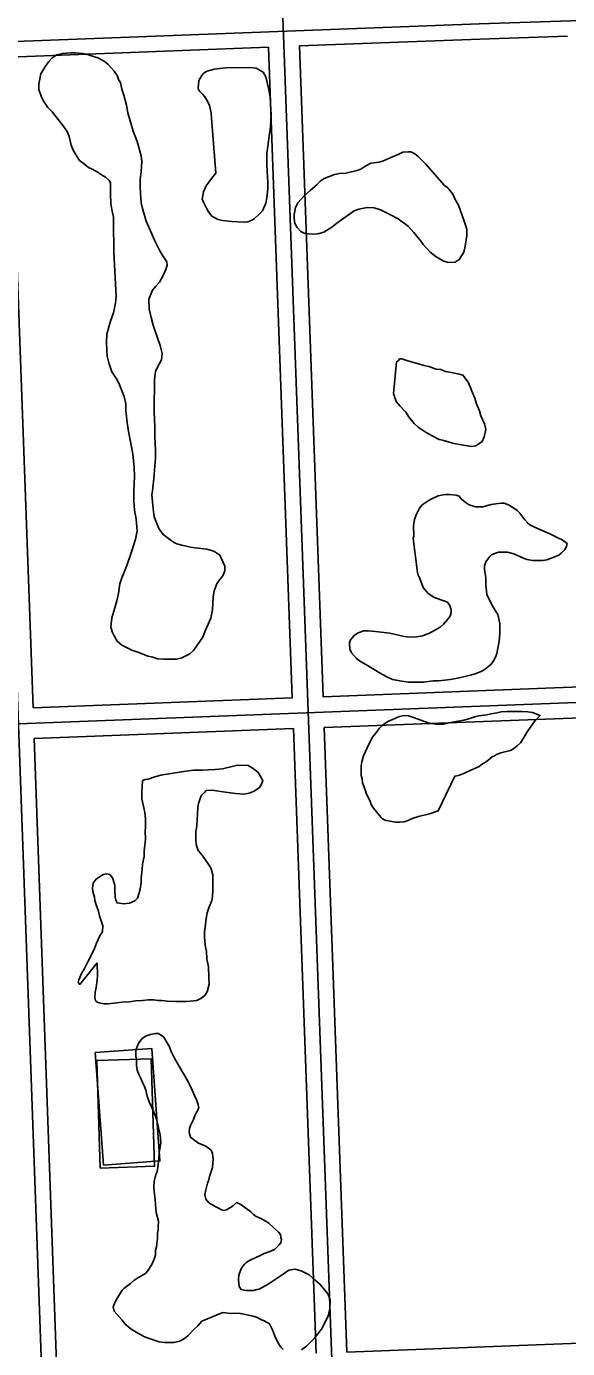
# Model space of a CAD drawing. Extents: x 3313442 to 3351311, y 721974 to 747360.
# Drawn here: x 3324653 to 3325181, y 739942 to 741232 of the extents above; entities that cross this region are included whole.
import ezdxf

# ---------------------------------------------------------------- set-up
doc = ezdxf.new("R2010")
doc.units = 0
for name, color, linetype in [('V-BLDG-OTLN', 7, 'Continuous'), ('V-ROAD-CNTR', 7, 'Continuous'), ('V-SITE-VEGE', 7, 'Continuous')]:
    doc.layers.add(name, color=color, linetype=linetype)

msp = doc.modelspace()

# ---------------------------------------------------------------- linework, layer by layer
at = {"layer": 'V-BLDG-OTLN'}
for points in [[(3324728.2, 740120.9), (3324720.1, 740230.7), (3324775.1, 740234.8), (3324783.2, 740125)], [(3324724.9, 740118), (3324721.5, 740222.8), (3324774.6, 740224.5), (3324777.9, 740119.7)]]:
    msp.add_lwpolyline(points, close=True, dxfattribs=at)
at = {"layer": 'V-ROAD-CNTR'}
for points in [[(3324597.3, 741875), (3324691, 739271.6)], [(3324974.6, 739279.9), (3324879.7, 741883.6)], [(3322303.6, 741128.1), (3325094.7, 741234.7), (3325362.5, 741243.5)], [(3324919.2, 741213), (3325095.2, 741219.7), (3325180.8, 741222.5)], [(3324636.5, 741202.2), (3324889.2, 741211.8)], [(3324912.3, 740576.8), (3324889.2, 741211.8)], [(3324942.3, 740577.9), (3324919.2, 741213)], [(3324636.5, 741202.2), (3324659.4, 740567.1)], [(3322281.7, 740461.2), (3325733.3, 740593.1), (3325787.9, 740596.7)], [(3324942.3, 740577.9), (3325201.5, 740587.8)], [(3324659.4, 740567.1), (3324912.3, 740576.8)], [(3324943.4, 740547.9), (3325202.6, 740557.8)], [(3324660.4, 740537.1), (3324913.4, 740546.8)], [(3324935.6, 739937.3), (3324913.4, 740546.8)], [(3324965.6, 739938.4), (3324943.4, 740547.9)], [(3324660.4, 740537.1), (3324682.4, 739927.7)], [(3325226.2, 739948.3), (3324965.6, 739938.4)]]:
    msp.add_lwpolyline(points, dxfattribs=at)
at = {"layer": 'V-SITE-VEGE'}
for points in [[(3324740.6, 740968.5), (3324738.2, 741011.7), (3324738, 741041), (3324737.7, 741045.8), (3324736.2, 741053.5), (3324735.3, 741059.2), (3324734.9, 741068.5), (3324734.8, 741079.3), (3324733.7, 741081.6), (3324730, 741085), (3324726, 741087.2), (3324721.9, 741090), (3324717.1, 741092.9), (3324713.4, 741094.5), (3324708.2, 741098.5), (3324704.8, 741101.3), (3324702.5, 741104.7), (3324698.5, 741111.2), (3324696.7, 741116.3), (3324694.7, 741124.5), (3324692.6, 741129.6), (3324687.7, 741136.4), (3324684, 741141.2), (3324678, 741148.6), (3324673.9, 741152.8), (3324669.3, 741159.6), (3324667.3, 741164.1), (3324665, 741170.4), (3324664.9, 741175.8), (3324667.1, 741185.7), (3324670.8, 741192.3), (3324674.4, 741197.5), (3324677.8, 741201.2), (3324682.6, 741204.3), (3324688, 741205.5), (3324696.6, 741206.2), (3324700.8, 741206.2), (3324707.7, 741205.7), (3324711.4, 741204.9), (3324718.2, 741202.6), (3324722.5, 741201.5), (3324728.8, 741198.2), (3324732.2, 741195.1), (3324738.5, 741188.3), (3324741.4, 741184.1), (3324742.8, 741180.4), (3324744.6, 741177.3), (3324746, 741170.7), (3324747.8, 741165.1), (3324750.4, 741155.1), (3324751.9, 741147.7), (3324756.9, 741129.9), (3324761, 741119.7), (3324762.7, 741114), (3324764.8, 741105.8), (3324765.4, 741100.1), (3324764.9, 741090.4), (3324763.8, 741082.7), (3324763.9, 741075.6), (3324764.2, 741069.1), (3324764.8, 741060), (3324766, 741054.3), (3324769.8, 741042.1), (3324774.8, 741030.2), (3324777.9, 741023.4), (3324783.1, 741012.9), (3324785.2, 741009.2), (3324789.8, 741002.4), (3324790.1, 740999), (3324789, 740994.7), (3324786.7, 740989.6), (3324782.8, 740982.5), (3324779.2, 740978.7), (3324775.8, 740974.7), (3324772.4, 740965.9)], [(3324772.4, 740965.9), (3324772.8, 740956.2), (3324774.6, 740948), (3324776.6, 740940.6), (3324780.7, 740928.1), (3324783.3, 740920.8), (3324785.4, 740912.8), (3324784.6, 740906.8), (3324782.9, 740903.1), (3324780.9, 740899.4), (3324779, 740895.4), (3324777.9, 740887.7), (3324778, 740879.8), (3324777.5, 740865.5), (3324777.6, 740856.1), (3324778.3, 740841.1), (3324778.3, 740832), (3324778.7, 740818.6), (3324778.8, 740810.7), (3324778, 740799), (3324777.3, 740790.7), (3324775.9, 740778.8), (3324775.4, 740774.8), (3324776.4, 740761.4), (3324777.6, 740753.5), (3324782.2, 740742.1), (3324786.2, 740736.2), (3324794, 740730.3), (3324797.1, 740728.3), (3324799.7, 740727.2), (3324804.5, 740725.8), (3324813.1, 740723.9), (3324817.6, 740723.1), (3324829, 740721.8), (3324835.8, 740720.1), (3324841.6, 740716.2), (3324846.5, 740705.4), (3324846.5, 740700.8), (3324844.6, 740696), (3324840.6, 740691.1), (3324838.7, 740688), (3324836.1, 740681.4), (3324835.1, 740675.2), (3324834.6, 740662.6), (3324832.7, 740654.7), (3324827.6, 740643), (3324824.9, 740636.1), (3324815.9, 740623), (3324812.2, 740619.8), (3324804.5, 740616), (3324799.4, 740614.6), (3324786.9, 740614.5), (3324780.9, 740615), (3324776.1, 740616.4), (3324771.3, 740617.5), (3324762.7, 740621.1), (3324755.8, 740623.3), (3324745.9, 740628.1), (3324741.6, 740632), (3324738.4, 740637.4), (3324736.4, 740641.4), (3324735.2, 740646.2), (3324736.3, 740655), (3324738.2, 740661.3), (3324741, 740671.6), (3324742.6, 740678.7), (3324743.9, 740688.1), (3324745.9, 740694.1), (3324749.8, 740703.5), (3324751.5, 740707.8), (3324754, 740715.5), (3324756.2, 740721.2), (3324759.2, 740731.7), (3324760.9, 740739.7), (3324759.9, 740751.3), (3324758.4, 740759.9), (3324757.8, 740769), (3324757.7, 740778.6), (3324758.2, 740792.9), (3324758.1, 740802), (3324756.6, 740814.7), (3324755.1, 740823.5), (3324752.4, 740836.9), (3324751.2, 740845.4), (3324750, 740857.1), (3324749.9, 740863.9), (3324748.2, 740871), (3324746.4, 740875.8), (3324743.2, 740884), (3324740.9, 740888.3), (3324738.3, 740892), (3324736.3, 740895.1), (3324733.4, 740903.9), (3324731.6, 740910.4), (3324731.3, 740915.5), (3324731, 740924.3), (3324731.5, 740931.7), (3324734.8, 740944.5), (3324737.8, 740952.5), (3324739.8, 740961.9), (3324740.6, 740968.5)], [(3325141.4, 740711.7), (3325138.5, 740712.9), (3325128.5, 740717.3), (3325122.2, 740719), (3325113.4, 740718.9), (3325110.6, 740718), (3325106.6, 740716.3), (3325104.6, 740714.3), (3325101, 740709.7), (3325099.9, 740705.7), (3325099.9, 740701.7), (3325100.8, 740696.6), (3325101.1, 740693.2), (3325101.2, 740686.1), (3325101.8, 740681.3), (3325102.1, 740677.3), (3325107.9, 740666), (3325112.8, 740658.1), (3325114.8, 740649.5), (3325114.9, 740639.9), (3325114.1, 740631.9), (3325113.3, 740626.8), (3325111.9, 740620.2), (3325110.8, 740617.1), (3325108.3, 740612.2), (3325106.1, 740609.4), (3325100.4, 740604.8), (3325096.7, 740602.7), (3325090.8, 740600.4), (3325086.2, 740599), (3325075.2, 740596.3), (3325066.6, 740594.8), (3325055, 740593.6), (3325049.9, 740593.3), (3325040.2, 740592.3), (3325025.7, 740592.2), (3325019.2, 740593), (3325010, 740594.9), (3325004.6, 740597.2), (3324997.5, 740601.1), (3324993.8, 740603.6), (3324984.1, 740609.5), (3324978.9, 740612.3), (3324974.9, 740615.1), (3324970, 740620.8), (3324968.3, 740624.2), (3324968.2, 740630.4), (3324969.1, 740633.6), (3324973, 740637.9), (3324976.7, 740640.2), (3324982.1, 740642.2), (3324986.3, 740642.2), (3324993.5, 740641.7), (3325007.4, 740639.9), (3325021.4, 740636.8), (3325027.4, 740636), (3325033.6, 740636.4), (3325039.3, 740637.3), (3325046.1, 740639.9), (3325052, 740643.1), (3325056.6, 740645.9), (3325059.7, 740648.8), (3325064.2, 740653.7), (3325066.2, 740656.5), (3325067.3, 740660), (3325067.2, 740662.8), (3325065.8, 740667.6), (3325063.5, 740670.2), (3325061.2, 740671.3), (3325050.6, 740674.9), (3325048.4, 740676.3), (3325044.9, 740678.8), (3325042.9, 740680.8), (3325040, 740684.5), (3325036.8, 740693.3), (3325035.1, 740696.4), (3325034.5, 740699.2), (3325030.3, 740732.2), (3325030.8, 740734.5), (3325030.7, 740744.7), (3325031.5, 740751), (3325033.2, 740755.5), (3325036.3, 740762.1), (3325039.1, 740765.2), (3325044.8, 740769), (3325048.5, 740771), (3325054.7, 740773.9), (3325061.5, 740775.4), (3325065.2, 740775.4), (3325072.3, 740774.6), (3325075.2, 740773.5), (3325077.2, 740771.2), (3325078.9, 740769.5), (3325081.8, 740767.3), (3325084.9, 740765.3), (3325086.9, 740764.5), (3325090.9, 740763.1), (3325098.3, 740763.2), (3325106.2, 740765.5), (3325110.8, 740766.1), (3325116.5, 740766.7)], [(3325116.5, 740766.7), (3325119, 740766.7), (3325123.3, 740765.1), (3325126.4, 740763.1), (3325131.6, 740759.5), (3325134.2, 740757.2), (3325137.3, 740753.2), (3325139.1, 740750.7), (3325141.9, 740747.6), (3325143.9, 740745.6), (3325147.4, 740743.9), (3325150.8, 740742.5), (3325163.6, 740737), (3325171.3, 740733), (3325175.6, 740731.1), (3325180.5, 740727.4), (3325179.9, 740724.6), (3325178.2, 740721.7), (3325174.6, 740718), (3325172.3, 740716), (3325167.5, 740714), (3325160.7, 740711.6), (3325156.7, 740711), (3325146.5, 740710.9), (3325141.4, 740711.7)], [(3324722, 740318.4), (3324704.9, 740297.2), (3324703.4, 740298.9), (3324704, 740301.7), (3324706.7, 740307.9), (3324709.2, 740312.1), (3324712.8, 740319.1), (3324715.8, 740324.7), (3324719.4, 740332.3), (3324721.3, 740337.4), (3324724.6, 740344.7), (3324727.1, 740348.9), (3324727.3, 740354.2), (3324724.2, 740364), (3324723.3, 740368.7), (3324721, 740374.9), (3324719.6, 740379.1), (3324719.3, 740382.4), (3324717.6, 740387.7), (3324717.3, 740390.8), (3324718.1, 740396.4), (3324721.4, 740400.3), (3324727.8, 740404.3), (3324730.9, 740405.2), (3324734.2, 740404.4), (3324737, 740401.3), (3324739.1, 740394.1), (3324739.1, 740389), (3324739.4, 740382.3), (3324740.3, 740379.5), (3324741.4, 740376.7), (3324747.9, 740375.9), (3324753.5, 740376.5), (3324758.8, 740378.8), (3324761.3, 740381.4), (3324762.9, 740386.4), (3324764, 740390.1), (3324764.8, 740396.8), (3324765, 740401.5), (3324765.8, 740409.1), (3324766, 740414.4), (3324767.7, 740422), (3324767.9, 740427.6), (3324768.7, 740436), (3324769.2, 740438.8), (3324768.6, 740446.3), (3324769.1, 740450.5), (3324769, 740458.9), (3324768.4, 740464.8), (3324767.3, 740469.6), (3324765.5, 740478.2), (3324765.5, 740484.1), (3324766.2, 740496.1), (3324769, 740497.3), (3324771.8, 740497.6), (3324778.2, 740499.9), (3324784.1, 740501.3), (3324804.2, 740504.8), (3324816, 740506.3), (3324824.3, 740506.4), (3324836.9, 740507), (3324844.2, 740507.7), (3324858.7, 740511.1), (3324869.1, 740510.7), (3324874.1, 740507.9), (3324878.9, 740504), (3324883.5, 740496.2), (3324882.1, 740492.6), (3324880.2, 740489.5), (3324875.2, 740485.8), (3324870.1, 740483.8), (3324865.4, 740482.9), (3324857, 740483.4), (3324849.4, 740484.5), (3324842.7, 740485.3), (3324834, 740486.6), (3324828.4, 740486.3), (3324826.5, 740484.6), (3324823.7, 740481.8), (3324822.3, 740478.7), (3324820.7, 740473.6), (3324820.2, 740470), (3324819.9, 740463.5), (3324819.2, 740451.8), (3324818.1, 740446.2), (3324818.2, 740438.3), (3324818.5, 740433.6), (3324820.5, 740428), (3324822.8, 740425.2), (3324825.9, 740421.1), (3324832.1, 740411.9), (3324833, 740409.9), (3324834.7, 740404.1), (3324834.8, 740389.8), (3324834.6, 740383.1), (3324833.8, 740379.1), (3324831, 740371.8), (3324829.1, 740367.1), (3324827.8, 740359.5), (3324827.5, 740355.3), (3324826.5, 740348.6)], [(3324826.5, 740348.6), (3324826.5, 740343.8), (3324827.4, 740335.4), (3324828.6, 740329.3), (3324828.9, 740322), (3324830.6, 740314.5), (3324831, 740303.8), (3324831.1, 740297.4), (3324829.2, 740290.1), (3324827, 740286.5), (3324823.1, 740283.3), (3324819.2, 740281.6), (3324813, 740280.8), (3324808.8, 740280.4), (3324798.2, 740280.4), (3324790.1, 740280.8), (3324785, 740281.4), (3324781.1, 740281.6), (3324777.2, 740282.1), (3324771.6, 740282.1), (3324766.3, 740281.5), (3324759.3, 740281.2), (3324753.4, 740280.3), (3324745.9, 740279.9), (3324741.1, 740279.1), (3324732.4, 740278.1), (3324728.8, 740278.4), (3324724, 740279.2), (3324722.1, 740280), (3324720.4, 740281.1), (3324719.8, 740284.5), (3324720, 740289.5), (3324721.1, 740294.3), (3324721.9, 740301.3), (3324722.1, 740305.8), (3324722, 740318.4)], [(3324824, 739968.6), (3324820.3, 739964), (3324816.4, 739960.3), (3324810.4, 739954.3), (3324807, 739951.7), (3324803.1, 739949.4), (3324801.1, 739948.8), (3324796.8, 739947.9), (3324787.2, 739947.8), (3324782.3, 739948.4), (3324774.6, 739951.1), (3324768.1, 739953.4), (3324760.1, 739957.9), (3324755.2, 739960.9), (3324749.2, 739965.7), (3324746.3, 739969.4), (3324738.6, 739978.4), (3324737.4, 739982.4), (3324739.6, 739987.3), (3324743.6, 739994.7), (3324746.4, 739998.7), (3324748.1, 740000.4), (3324751.7, 740003.3), (3324754.6, 740005.3), (3324757.9, 740008.5), (3324760.5, 740010.2), (3324764.5, 740012.5), (3324766.2, 740013.6), (3324769, 740015.1), (3324771.2, 740017.7), (3324775.7, 740024.5), (3324778, 740030), (3324778.8, 740033.1), (3324779, 740037.6), (3324779.9, 740041.1), (3324780.7, 740049.6), (3324780.9, 740054.4), (3324781.4, 740057.3), (3324781.4, 740060.1), (3324781.7, 740066.1), (3324779.6, 740074.6), (3324778.7, 740082.3), (3324778.4, 740087.1), (3324777.4, 740095.4), (3324777.1, 740099.6), (3324777.6, 740105), (3324778.5, 740108.7), (3324779.3, 740111.6), (3324780.4, 740114.4), (3324781.2, 740118.7), (3324781.8, 740124.4), (3324782, 740126.4), (3324782.3, 740132.9), (3324783.9, 740142.9), (3324783.5, 740150.6), (3324781.8, 740157.1), (3324779.4, 740167), (3324776.8, 740173.6), (3324772.8, 740182.6), (3324770.7, 740188), (3324769.5, 740194), (3324768.1, 740197.7), (3324766.1, 740201.6), (3324764.9, 740204.8), (3324763.2, 740207.9), (3324761.1, 740213.5), (3324760.2, 740218.1), (3324760.2, 740224.1), (3324759.6, 740227.2), (3324759.6, 740231.2), (3324759.8, 740233.2), (3324762.3, 740239.4), (3324763.5, 740241.4), (3324765.7, 740244.3), (3324769.1, 740246.6), (3324771.7, 740247.8), (3324775.4, 740248.6), (3324778.8, 740249.2), (3324781.9, 740249.3), (3324787, 740245.6), (3324789.1, 740241.9), (3324792.5, 740236.3), (3324793.7, 740232.3), (3324797.4, 740225.2), (3324804.7, 740212.2), (3324806.4, 740209.6), (3324810.7, 740202), (3324813.6, 740196.3), (3324816.8, 740188.7), (3324819.1, 740183.9), (3324820.6, 740179.6), (3324821.2, 740177.1), (3324819.8, 740173.9), (3324818.6, 740171.9), (3324817, 740168.2), (3324815.8, 740165.3), (3324813, 740159.6), (3324811.9, 740156.5)], [(3324811.9, 740156.5), (3324811.7, 740152.8), (3324813.1, 740148), (3324816, 740145.7), (3324820.9, 740142.4), (3324824, 740141), (3324827.4, 740139.8), (3324829.4, 740138.4), (3324833.1, 740135.3), (3324834.6, 740132.2), (3324835.2, 740126.5), (3324834.7, 740122.8), (3324834.4, 740118.6), (3324832.8, 740113.7), (3324831.9, 740110.9), (3324830.5, 740105.5), (3324829.7, 740103.2), (3324827.8, 740096.6), (3324827, 740092.3), (3324828.1, 740087.5), (3324831, 740084.1), (3324837.6, 740080.2), (3324840.4, 740078.8), (3324842.7, 740077.4), (3324845.3, 740076.6), (3324848.1, 740077.2), (3324851.5, 740079.2), (3324854.9, 740081.5), (3324858, 740084.3), (3324862, 740082.4), (3324872, 740075.4), (3324874.6, 740072.8), (3324876.9, 740070.8), (3324880.3, 740069.5), (3324886.6, 740066.1), (3324889.5, 740064.1), (3324898.9, 740055.4), (3324900.9, 740053.1), (3324901.2, 740050.3), (3324901.8, 740048.3), (3324901, 740044.9), (3324899.3, 740042.6), (3324895.1, 740038.6), (3324890.5, 740036.5), (3324884.9, 740034.5), (3324880.9, 740032.5), (3324871.3, 740028.1), (3324867.3, 740025.8), (3324865.6, 740024.1), (3324863.4, 740021.3), (3324862.2, 740019), (3324860.3, 740013.3), (3324859.8, 740009.3), (3324860.4, 740002.5), (3324862.4, 739999.6), (3324865.2, 739998.8), (3324867.2, 739998.5), (3324874.6, 739998.6), (3324878, 739999.5), (3324880, 739999.8), (3324888.8, 740004.7), (3324898.4, 740011.3), (3324903.5, 740014.5), (3324908.9, 740018.2), (3324910.9, 740018.8), (3324914.9, 740019.4), (3324921.1, 740017.7), (3324928.8, 740013.8), (3324934.3, 740009), (3324939.4, 740004.2), (3324946.9, 739995.2), (3324949.2, 739989.5), (3324949, 739980.1), (3324947.4, 739973.9), (3324943.7, 739966.2), (3324940.9, 739960.7), (3324935.8, 739954.7), (3324933.6, 739951.6), (3324926.3, 739944.1), (3324921.2, 739940.7)], [(3324903.3, 739940.8), (3324901.8, 739942.5), (3324899.8, 739945.3), (3324898.1, 739948.2), (3324896, 739952.4), (3324892.9, 739960.1), (3324890, 739966), (3324888.3, 739967.1), (3324884.3, 739969.1), (3324882.3, 739969.9), (3324877.4, 739972.4), (3324873.7, 739973.6), (3324866.6, 739975.2), (3324861.7, 739976), (3324855.8, 739976.3), (3324852.1, 739976.2), (3324844.4, 739977), (3324824, 739968.6)]]:
    msp.add_lwpolyline(points, dxfattribs=at)
for points in [[(3324837.7, 741089), (3324833.6, 741142.4), (3324833, 741147.8), (3324831.5, 741154.9), (3324829.8, 741158.6), (3324826.9, 741163.4), (3324824.9, 741165.7), (3324822, 741168.5), (3324820.6, 741171), (3324820.8, 741176.2), (3324821.6, 741179.9), (3324823.9, 741184.2), (3324825.6, 741186.2), (3324827.5, 741187.6), (3324830.1, 741188.8), (3324836.3, 741190.2), (3324841.7, 741191.1), (3324850.5, 741192), (3324858.2, 741191.8), (3324871, 741191.9), (3324877, 741191.4), (3324883.8, 741187.5), (3324886.4, 741182.7), (3324889.1, 741171.9), (3324890.6, 741163.4), (3324891.5, 741150.6), (3324891.6, 741146.6), (3324891.1, 741134.4), (3324888.4, 741115.3), (3324887.6, 741107.9), (3324887.4, 741096.8), (3324888.4, 741079.7), (3324888.5, 741073.5), (3324887.4, 741064.9), (3324886.6, 741059.5), (3324883.2, 741052.1), (3324879.8, 741048.4), (3324875, 741044.4), (3324872.2, 741042.6), (3324868.8, 741041.5), (3324865.7, 741040.9), (3324858.9, 741041.4), (3324852.9, 741041.6), (3324844.3, 741042.7), (3324840.1, 741043.5), (3324835.5, 741046), (3324833.2, 741047.4), (3324830.3, 741051.7), (3324828.6, 741054.8), (3324825.7, 741060.5), (3324824.5, 741063.6), (3324825.6, 741070.7), (3324828.4, 741076.4), (3324833.5, 741083.8)], [(3325042.4, 741098), (3325060.8, 741076.8), (3325063.9, 741074.6), (3325068.8, 741068.4), (3325071.1, 741063.3), (3325074.6, 741057.6), (3325079.8, 741042.9), (3325082.5, 741034.1), (3325082.5, 741028.1), (3325080.9, 741017.6), (3325079.8, 741011.6), (3325075, 741004.7), (3325071.1, 741002.1), (3325064.5, 741001.8), (3325060, 741002.9), (3325052.8, 741007.1), (3325046.8, 741011.9), (3325039.9, 741019.2), (3325037.9, 741022.1), (3325031, 741030.8), (3325025.6, 741036.7), (3325015.5, 741044.3), (3325008.1, 741048.3), (3324998.4, 741053), (3324992.1, 741055), (3324985.3, 741055.5), (3324977.1, 741053.7), (3324972.8, 741052), (3324955.8, 741039.9), (3324950.8, 741036.1), (3324943.1, 741031.2), (3324937.2, 741029.5), (3324932, 741029.2), (3324924.4, 741030), (3324920.6, 741031.9), (3324916.9, 741035.9), (3324914.9, 741039.6), (3324914, 741044.7), (3324914, 741048.6), (3324915.3, 741055.2), (3324917.6, 741059.8), (3324924.3, 741067.2), (3324929.7, 741071.8), (3324936.5, 741077.8), (3324939.6, 741081), (3324943.3, 741083.6), (3324947.5, 741085.3), (3324953.5, 741087.4), (3324958.3, 741088.5), (3324964.6, 741088.9), (3324968.5, 741089.8), (3324975.6, 741091.5), (3324979.3, 741092.7), (3324983, 741095.3), (3324985.3, 741096.7), (3324988.9, 741098.5), (3324991.8, 741098.8), (3324996.9, 741099.7), (3325001.4, 741100.8), (3325007.7, 741103.7), (3325016.2, 741107.5), (3325020.1, 741109.5), (3325025.5, 741109.8), (3325027.8, 741109.6), (3325031.8, 741107.6), (3325035.2, 741105.1)], [(3325011.7, 740880.5), (3325014.1, 740904.7), (3325015.8, 740906.1), (3325016.9, 740907.8), (3325019.2, 740907.6), (3325021.2, 740907), (3325024.9, 740905.6), (3325035.4, 740902.9), (3325041.1, 740901.2), (3325045.4, 740900.1), (3325052.8, 740897.6), (3325057.1, 740897.1), (3325061.7, 740895.4), (3325063.9, 740894.9), (3325067.4, 740894.3), (3325075.3, 740892.7), (3325078.8, 740891.6), (3325083.9, 740884.8), (3325086, 740880.2), (3325087.4, 740876), (3325090.3, 740869.2), (3325092.1, 740863.8), (3325095, 740857), (3325096.4, 740851.9), (3325099.9, 740844.2), (3325101.1, 740838.8), (3325099.4, 740831.4), (3325097.5, 740827.1), (3325091.5, 740822.8), (3325087, 740822.2), (3325077.3, 740823.6), (3325069.9, 740824.9), (3325058.8, 740828.3), (3325055.7, 740829.1), (3325048, 740833), (3325042.8, 740835.8), (3325035.1, 740840.9), (3325031.1, 740844.5), (3325025.6, 740851.3), (3325023, 740855.6), (3325017.3, 740861.8), (3325013.8, 740866), (3325011.2, 740873.7)], [(3325054.6, 740466.7), (3325046.1, 740463.6), (3325035.3, 740461.2), (3325030.2, 740459.4), (3325024.5, 740456.8), (3325021.4, 740455.7), (3325017.4, 740455.4), (3325012.9, 740455.6), (3325004, 740457.2), (3325001.2, 740458.1), (3324998.9, 740460), (3324997.5, 740462), (3324991.4, 740469.1), (3324989.4, 740472.8), (3324988.3, 740475.9), (3324984.8, 740482.7), (3324983.3, 740487.2), (3324980.7, 740494), (3324980.4, 740497.7), (3324979.5, 740501.1), (3324979.4, 740510.5), (3324980.3, 740514.5), (3324981.9, 740520.2), (3324987.2, 740532.2), (3324990.6, 740538.5), (3324993.4, 740541.9), (3324997.3, 740547.3), (3324999.6, 740549.6), (3325002.1, 740551.6), (3325005.5, 740553.7), (3325014.6, 740557.7), (3325016.9, 740558.6), (3325019.7, 740559.2), (3325023.4, 740559.5), (3325025.7, 740559.2), (3325030.5, 740557.8), (3325041.4, 740553.7), (3325044.8, 740552.6), (3325047.9, 740551.7), (3325052.8, 740551.2), (3325059.6, 740551), (3325068.7, 740553), (3325079.8, 740555.1), (3325084.6, 740556.3), (3325090.5, 740558.3), (3325094.2, 740559.2), (3325102.2, 740560.4), (3325106.2, 740561.3), (3325111.8, 740562.2), (3325116.1, 740563.1), (3325121.8, 740563.4), (3325131.5, 740563.5), (3325136, 740563.5), (3325142, 740563.3), (3325146.8, 740562.5), (3325154, 740559.7), (3325149.2, 740554.8), (3325142.1, 740544.8), (3325139.3, 740539.7), (3325134.8, 740533.1), (3325131.7, 740529.9), (3325128.6, 740527.4), (3325125.2, 740525.6), (3325119.8, 740524.2), (3325115.9, 740523.3), (3325111.6, 740521.5), (3325109.6, 740520.4), (3325107.4, 740519.2), (3325105.4, 740517.5), (3325101.4, 740514.3), (3325098, 740512.3), (3325094.6, 740509.7), (3325086.4, 740506.2), (3325080.2, 740503.4), (3325075.4, 740501.3), (3325072.8, 740500.7), (3325070.8, 740500.4)]]:
    msp.add_lwpolyline(points, close=True, dxfattribs=at)

doc.saveas('drawing.dxf')
